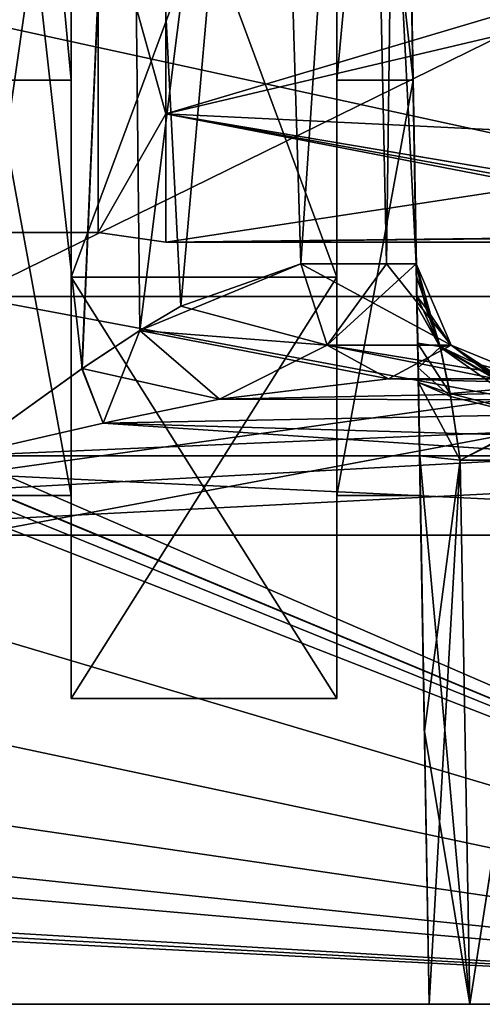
# Model space of a CAD drawing. Header units: millimetres. Extents: x -52 to 107, y -6 to 112.
# Tile 267 of 354: x 80 to 86, y -6 to 7. Entities that reach past the tile are written whole.
import ezdxf

# ---------------------------------------------------------------- set-up
doc = ezdxf.new("R2010")
doc.units = ezdxf.units.MM
doc.header["$LTSCALE"] = 65.185185
for name, color, linetype in [('120', 7, 'CONTINUOUS'), ('287', 7, 'CONTINUOUS'), ('292', 7, 'CONTINUOUS'), ('2977', 7, 'CONTINUOUS'), ('3541', 7, 'CONTINUOUS'), ('3544', 7, 'CONTINUOUS'), ('3546', 7, 'CONTINUOUS'), ('3547', 7, 'CONTINUOUS'), ('3552', 7, 'CONTINUOUS'), ('3553', 7, 'CONTINUOUS'), ('393', 7, 'CONTINUOUS'), ('402', 7, 'CONTINUOUS'), ('413', 7, 'CONTINUOUS'), ('414', 7, 'CONTINUOUS'), ('415', 7, 'CONTINUOUS'), ('416', 7, 'CONTINUOUS'), ('417', 7, 'CONTINUOUS'), ('418', 7, 'CONTINUOUS'), ('419', 7, 'CONTINUOUS'), ('420', 7, 'CONTINUOUS'), ('421', 7, 'CONTINUOUS'), ('422', 7, 'CONTINUOUS'), ('61', 7, 'CONTINUOUS'), ('63', 7, 'CONTINUOUS'), ('65', 7, 'CONTINUOUS'), ('66', 7, 'CONTINUOUS'), ('67', 7, 'CONTINUOUS'), ('70', 7, 'CONTINUOUS'), ('86', 7, 'CONTINUOUS'), ('87', 7, 'CONTINUOUS'), ('88', 7, 'CONTINUOUS')]:
    doc.layers.add(name, color=color, linetype=linetype)

msp = doc.modelspace()

# ---------------------------------------------------------------- linework, layer by layer
at = {"layer": '120', "color": 7, "linetype": 'CONTINUOUS', "true_color": 0xe0f2ff}
for points in [[(84.861, 2.251, -49.262), (86.238, 2.251, -46.994), (91.078, 2.251, -43.07), (84.861, 2.251, -49.262)], [(95.592, 2.251, -49.262), (84.861, 2.251, -49.262), (93.156, 2.251, -45.949), (95.592, 2.251, -49.262)], [(93.156, 2.251, -45.949), (84.861, 2.251, -49.262), (91.078, 2.251, -43.07), (93.156, 2.251, -45.949)]]:
    msp.add_3dface(points, dxfattribs=at)
at = {"layer": '287', "color": 7, "linetype": 'CONTINUOUS', "true_color": 0xe0f2ff}
for points in [[(84.2, 12.721, -18.466), (84.2, 3.552, -13.862), (84.2, 16.251, -17.637), (84.2, 12.721, -18.466)], [(84.2, 3.552, -13.862), (84.2, 15.856, -16.622), (84.2, 16.251, -17.637), (84.2, 3.552, -13.862)], [(84.2, 3.552, -13.862), (84.2, 14.878, -16.142), (84.2, 15.856, -16.622), (84.2, 3.552, -13.862)], [(84.2, 3.552, 13.862), (84.2, 12.721, 18.466), (84.2, 14.878, 16.142), (84.2, 3.552, 13.862)], [(84.2, 3.552, -13.862), (84.2, 6.074, -12.604), (84.2, 14.878, -16.142), (84.2, 3.552, -13.862)], [(84.2, 3.552, 13.862), (84.2, 14.878, 16.142), (84.2, 6.074, 12.604), (84.2, 3.552, 13.862)], [(84.2, 3.552, -13.862), (84.2, -1.835, -5.13), (84.2, 6.074, -12.604), (84.2, 3.552, -13.862)], [(84.2, -1.835, -5.13), (84.2, 0.761, -4.744), (84.2, 6.074, -12.604), (84.2, -1.835, -5.13)], [(84.2, -1.835, 5.13), (84.2, 3.552, 13.862), (84.2, 6.074, 12.604), (84.2, -1.835, 5.13)], [(84.2, -1.835, 5.13), (84.2, 6.074, 12.604), (84.2, 0.761, 4.744), (84.2, -1.835, 5.13)], [(84.2, -1.835, -5.13), (84.2, -1.835, 5.13), (84.2, 0.761, -4.744), (84.2, -1.835, -5.13)], [(84.2, -1.835, 5.13), (84.2, 0.761, 4.744), (84.2, 0.761, -4.744), (84.2, -1.835, 5.13)]]:
    msp.add_3dface(points, dxfattribs=at)
at = {"layer": '292', "color": 7, "linetype": 'CONTINUOUS', "true_color": 0xe0f2ff}
for points in [[(80.8, 12.721, 18.466), (80.8, 3.552, 13.862), (80.8, 16.251, 17.636), (80.8, 12.721, 18.466)], [(80.8, 3.552, 13.862), (80.8, 15.856, 16.622), (80.8, 16.251, 17.636), (80.8, 3.552, 13.862)], [(80.8, 3.552, 13.862), (80.8, 14.878, 16.142), (80.8, 15.856, 16.622), (80.8, 3.552, 13.862)], [(80.8, 6.074, 12.604), (80.8, 14.878, 16.142), (80.8, 3.552, 13.862), (80.8, 6.074, 12.604)], [(80.8, 14.878, -16.142), (80.8, 6.074, -12.604), (80.8, 3.552, -13.862), (80.8, 14.878, -16.142)], [(80.8, 14.878, -16.142), (80.8, 3.552, -13.862), (80.8, 12.721, -18.466), (80.8, 14.878, -16.142)], [(80.8, 6.074, -12.604), (80.8, 0.761, -4.744), (80.8, -1.835, -5.13), (80.8, 6.074, -12.604)], [(80.8, 6.074, -12.604), (80.8, -1.835, -5.13), (80.8, 3.552, -13.862), (80.8, 6.074, -12.604)], [(80.8, 0.761, 4.744), (80.8, 6.074, 12.604), (80.8, -1.835, 5.13), (80.8, 0.761, 4.744)], [(80.8, 6.074, 12.604), (80.8, 3.552, 13.862), (80.8, -1.835, 5.13), (80.8, 6.074, 12.604)], [(80.8, 0.761, -4.744), (80.8, 0.761, 4.744), (80.8, -1.835, -5.13), (80.8, 0.761, -4.744)], [(80.8, 0.761, 4.744), (80.8, -1.835, 5.13), (80.8, -1.835, -5.13), (80.8, 0.761, 4.744)]]:
    msp.add_3dface(points, dxfattribs=at)
at = {"layer": '2977', "color": 7, "linetype": 'CONTINUOUS', "true_color": 0xe0f2ff}
msp.add_3dface([(84.861, 2.251, 49.262), (95.592, 2.251, 49.262), (86.238, 2.251, 46.994), (84.861, 2.251, 49.262)], dxfattribs=at)
at = {"layer": '3541', "color": 7, "linetype": 'CONTINUOUS', "true_color": 0x3e84f2}
for points in [[(82.012, 10.126, -10.609), (82.012, 5.642, -6.125), (90.29, 7.595, -8.668), (82.012, 10.126, -10.609)], [(90.29, 7.595, -8.668), (82.012, 5.642, -6.125), (90.195, 5.245, -5.378), (90.29, 7.595, -8.668)], [(82.012, 5.642, -6.125), (82.012, 4.001), (90.195, 5.245, -5.378), (82.012, 5.642, -6.125)], [(90.195, 5.245, -5.378), (82.012, 4.001), (90.099, 4.093, -1.5), (90.195, 5.245, -5.378)], [(82.012, 4.001), (91.75, 4.001), (91.321, 4.093, -1.5), (82.012, 4.001)], [(90.099, 4.093, -1.5), (82.012, 4.001), (91.321, 4.093, -1.5), (90.099, 4.093, -1.5)]]:
    msp.add_3dface(points, dxfattribs=at)
at = {"layer": '3544', "color": 7, "linetype": 'CONTINUOUS', "true_color": 0x3e84f2}
for points in [[(82.012, 5.642, 6.125), (82.012, 10.126, 10.609), (90, 8.018, 9.071), (82.012, 5.642, 6.125)], [(90, 4.295, 2.667), (82.012, 5.642, 6.125), (90, 8.018, 9.071), (90, 4.295, 2.667)], [(91.75, 4.001), (82.012, 4.001), (82.012, 5.642, 6.125), (91.75, 4.001)], [(91.75, 4.001), (82.012, 5.642, 6.125), (90.028, 4.093, 1.5), (91.75, 4.001)], [(82.012, 5.642, 6.125), (90, 4.295, 2.667), (90.014, 4.18, 2.086), (82.012, 5.642, 6.125)], [(90.028, 4.093, 1.5), (82.012, 5.642, 6.125), (90.014, 4.18, 2.086), (90.028, 4.093, 1.5)]]:
    msp.add_3dface(points, dxfattribs=at)
at = {"layer": '3546', "color": 7, "linetype": 'CONTINUOUS', "true_color": 0x3e84f2}
for points in [[(79.5, 6.847, -12.944), (79.5, 11.307, -15.217), (95.8, 3.307, -9.405), (79.5, 6.847, -12.944)], [(95.8, 3.307, -9.405), (79.5, 11.307, -15.217), (95.8, 11.307, -15.217), (95.8, 3.307, -9.405)], [(79.5, 3.307, -9.405), (79.5, 6.847, -12.944), (95.8, 3.307, -9.405), (79.5, 3.307, -9.405)], [(79.5, 1.034, -4.944), (79.5, 3.307, -9.405), (95.8, 0.251), (79.5, 1.034, -4.944)], [(95.8, 0.251), (79.5, 3.307, -9.405), (95.8, 3.307, -9.405), (95.8, 0.251)], [(79.5, 0.251), (79.5, 1.034, -4.944), (95.8, 0.251), (79.5, 0.251)]]:
    msp.add_3dface(points, dxfattribs=at)
at = {"layer": '3547', "color": 7, "linetype": 'CONTINUOUS', "true_color": 0x3e84f2}
for points in [[(79.5, 6.847, 12.944), (79.5, 3.307, 9.405), (95.8, 11.307, 15.217), (79.5, 6.847, 12.944)], [(95.8, 11.307, 15.217), (79.5, 3.307, 9.405), (95.8, 3.307, 9.405), (95.8, 11.307, 15.217)], [(79.5, 0.251), (95.8, 0.251), (95.8, 3.307, 9.405), (79.5, 0.251)], [(79.5, 1.034, 4.944), (79.5, 0.251), (95.8, 3.307, 9.405), (79.5, 1.034, 4.944)], [(79.5, 3.307, 9.405), (79.5, 1.034, 4.944), (95.8, 3.307, 9.405), (79.5, 3.307, 9.405)]]:
    msp.add_3dface(points, dxfattribs=at)
at = {"layer": '3552', "linetype": 'CONTINUOUS'}
for points in [[(72, 4.125, 3.94), (72, 8.757, 10.315), (81.146, 8.757, 10.315), (72, 4.125, 3.94)], [(81.146, 4.125, 3.94), (72, 4.125, 3.94), (81.146, 8.757, 10.315), (81.146, 4.125, 3.94)], [(72, 8.757, -10.315), (72, 4.125, -3.94), (81.146, 8.757, -10.315), (72, 8.757, -10.315)], [(81.146, 8.757, -10.315), (72, 4.125, -3.94), (81.146, 4.125, -3.94), (81.146, 8.757, -10.315)], [(72, 4.125, -3.94), (72, 4.125, 3.94), (81.146, 4.125, -3.94), (72, 4.125, -3.94)], [(81.146, 4.125, -3.94), (72, 4.125, 3.94), (81.146, 4.125, 3.94), (81.146, 4.125, -3.94)]]:
    msp.add_3dface(points, dxfattribs=at)
at = {"layer": '3553', "linetype": 'CONTINUOUS'}
for points in [[(82.012, 5.642, -6.125), (82.012, 10.126, -10.609), (81.146, 8.757, -10.315), (82.012, 5.642, -6.125)], [(82.012, 10.126, 10.609), (82.012, 5.642, 6.125), (81.146, 8.757, 10.315), (82.012, 10.126, 10.609)], [(82.012, 5.642, -6.125), (81.146, 8.757, -10.315), (81.146, 4.125, -3.94), (82.012, 5.642, -6.125)], [(82.012, 5.642, 6.125), (81.146, 4.125, 3.94), (81.146, 8.757, 10.315), (82.012, 5.642, 6.125)], [(82.012, 4.001), (82.012, 5.642, -6.125), (81.146, 4.125, -3.94), (82.012, 4.001)], [(82.012, 5.642, 6.125), (82.012, 4.001), (81.146, 4.125, 3.94), (82.012, 5.642, 6.125)], [(82.012, 4.001), (81.146, 4.125, -3.94), (81.146, 4.125, 3.94), (82.012, 4.001)]]:
    msp.add_3dface(points, dxfattribs=at)
at = {"layer": '393', "color": 7, "linetype": 'CONTINUOUS', "true_color": 0xe0f2ff}
for points in [[(84.861, 2.251, -49.262), (95.592, 1.965, -49.963), (82.698, 1.993, -49.933), (84.861, 2.251, -49.262)], [(84.861, 2.251, -49.262), (95.592, 2.251, -49.262), (95.592, 1.965, -49.963), (84.861, 2.251, -49.262)], [(82.698, 1.993, -49.933), (95.592, 1.965, -49.963), (81.209, 1.686, -50.162), (82.698, 1.993, -49.933)], [(95.592, 1.965, -49.963), (95.592, 1.269, -50.262), (81.209, 1.686, -50.162), (95.592, 1.965, -49.963)], [(87.488, 1.269, -50.262), (79.384, 1.269, -50.262), (81.209, 1.686, -50.162), (87.488, 1.269, -50.262)], [(95.592, 1.269, -50.262), (87.488, 1.269, -50.262), (81.209, 1.686, -50.162), (95.592, 1.269, -50.262)]]:
    msp.add_3dface(points, dxfattribs=at)
at = {"layer": '402', "color": 7, "linetype": 'CONTINUOUS', "true_color": 0xe0f2ff}
for points in [[(95.592, 1.965, 49.963), (95.592, 2.251, 49.262), (82.701, 1.993, 49.932), (95.592, 1.965, 49.963)], [(95.592, 2.251, 49.262), (84.861, 2.251, 49.262), (82.701, 1.993, 49.932), (95.592, 2.251, 49.262)], [(79.384, 1.269, 50.262), (95.592, 1.269, 50.262), (95.592, 1.965, 49.963), (79.384, 1.269, 50.262)], [(79.384, 1.269, 50.262), (95.592, 1.965, 49.963), (81.212, 1.687, 50.162), (79.384, 1.269, 50.262)], [(81.212, 1.687, 50.162), (95.592, 1.965, 49.963), (82.701, 1.993, 49.932), (81.212, 1.687, 50.162)]]:
    msp.add_3dface(points, dxfattribs=at)
at = {"layer": '413', "color": 7, "linetype": 'CONTINUOUS', "true_color": 0xe0f2ff}
for points in [[(84.837, 3.725, 46.46), (83.741, 3.725, 48.264), (84.076, 2.681, 48.562), (84.837, 3.725, 46.46)], [(85.219, 3.725, 44.384), (84.837, 3.725, 46.46), (84.076, 2.681, 48.562), (85.219, 3.725, 44.384)], [(85.667, 2.681, 44.384), (85.219, 3.725, 44.384), (84.076, 2.681, 48.562), (85.667, 2.681, 44.384)], [(84.861, 2.251, 49.262), (85.667, 2.681, 44.384), (84.076, 2.681, 48.562), (84.861, 2.251, 49.262)], [(85.667, 2.681, 44.384), (84.861, 2.251, 49.262), (86.238, 2.251, 46.994), (85.667, 2.681, 44.384)], [(86.718, 2.251, 44.384), (85.667, 2.681, 44.384), (86.238, 2.251, 46.994), (86.718, 2.251, 44.384)]]:
    msp.add_3dface(points, dxfattribs=at)
at = {"layer": '414', "color": 7, "linetype": 'CONTINUOUS', "true_color": 0xe0f2ff}
for points in [[(85.219, 3.725, 42.244), (85.219, 3.725, 44.384), (85.667, 2.681, 44.384), (85.219, 3.725, 42.244)], [(85.219, 3.725, 42.244), (85.667, 2.681, 44.384), (85.34, 3.159, 42.244), (85.219, 3.725, 42.244)], [(85.34, 3.159, 42.244), (85.667, 2.681, 44.384), (85.667, 2.681, 42.244), (85.34, 3.159, 42.244)], [(85.667, 2.681, 44.384), (86.718, 2.251, 44.384), (85.667, 2.681, 42.244), (85.667, 2.681, 44.384)], [(85.667, 2.681, 42.244), (86.718, 2.251, 44.384), (86.15, 2.363, 42.244), (85.667, 2.681, 42.244)]]:
    msp.add_3dface(points, dxfattribs=at)
at = {"layer": '415', "color": 7, "linetype": 'CONTINUOUS', "true_color": 0xe0f2ff}
for points in [[(85.226, 3.31, 39.808), (85.219, 3.725, 42.244), (85.34, 3.159, 42.244), (85.226, 3.31, 39.808)], [(85.228, 3.18, 39.484), (85.226, 3.31, 39.808), (85.524, 2.658, 40.314), (85.228, 3.18, 39.484)], [(85.226, 3.31, 39.808), (85.34, 3.159, 42.244), (85.524, 2.658, 40.314), (85.226, 3.31, 39.808)], [(85.242, 2.394, 38.277), (85.228, 3.18, 39.484), (85.524, 2.658, 40.314), (85.242, 2.394, 38.277)], [(85.34, 3.159, 42.244), (85.667, 2.681, 42.244), (85.524, 2.658, 40.314), (85.34, 3.159, 42.244)], [(85.655, 2.028, 39.198), (85.242, 2.394, 38.277), (85.524, 2.658, 40.314), (85.655, 2.028, 39.198)], [(85.667, 2.681, 42.244), (86.448, 2.125, 40.534), (85.524, 2.658, 40.314), (85.667, 2.681, 42.244)], [(86.831, 1.737, 39.555), (85.655, 2.028, 39.198), (85.524, 2.658, 40.314), (86.831, 1.737, 39.555)], [(86.448, 2.125, 40.534), (86.831, 1.737, 39.555), (85.524, 2.658, 40.314), (86.448, 2.125, 40.534)], [(85.667, 2.681, 42.244), (86.15, 2.363, 42.244), (86.448, 2.125, 40.534), (85.667, 2.681, 42.244)], [(85.245, 2.204, 38.105), (85.242, 2.394, 38.277), (85.655, 2.028, 39.198), (85.245, 2.204, 38.105)], [(85.262, 1.269, 37.71), (85.245, 2.204, 38.105), (85.781, 1.21, 38.842), (85.262, 1.269, 37.71)], [(85.781, 1.21, 38.842), (85.245, 2.204, 38.105), (85.655, 2.028, 39.198), (85.781, 1.21, 38.842)], [(86.831, 1.737, 39.555), (85.781, 1.21, 38.842), (85.655, 2.028, 39.198), (86.831, 1.737, 39.555)], [(86.981, 1.21, 39.192), (85.781, 1.21, 38.842), (86.831, 1.737, 39.555), (86.981, 1.21, 39.192)]]:
    msp.add_3dface(points, dxfattribs=at)
at = {"layer": '416', "color": 7, "linetype": 'CONTINUOUS', "true_color": 0xe0f2ff}
for points in [[(85.323, -2.254, 37.498), (85.262, 1.269, 37.71), (85.781, 1.21, 38.842), (85.323, -2.254, 37.498)], [(85.384, -5.749, 37.287), (85.323, -2.254, 37.498), (85.781, 1.21, 38.842), (85.384, -5.749, 37.287)], [(85.906, -5.749, 38.426), (85.384, -5.749, 37.287), (85.781, 1.21, 38.842), (85.906, -5.749, 38.426)], [(85.906, -5.749, 38.426), (85.781, 1.21, 38.842), (86.981, 1.21, 39.192), (85.906, -5.749, 38.426)], [(87.107, -5.749, 38.771), (85.906, -5.749, 38.426), (86.981, 1.21, 39.192), (87.107, -5.749, 38.771)]]:
    msp.add_3dface(points, dxfattribs=at)
at = {"layer": '417', "color": 7, "linetype": 'CONTINUOUS', "true_color": 0xe0f2ff}
for points in [[(83.741, 3.725, 48.264), (82.206, 3.184, 49.502), (84.076, 2.681, 48.562), (83.741, 3.725, 48.264)], [(82.206, 3.184, 49.502), (81.681, 2.872, 49.764), (84.076, 2.681, 48.562), (82.206, 3.184, 49.502)], [(81.681, 2.872, 49.764), (80.941, 2.383, 50.031), (82.701, 1.993, 49.932), (81.681, 2.872, 49.764)], [(84.861, 2.251, 49.262), (81.681, 2.872, 49.764), (82.701, 1.993, 49.932), (84.861, 2.251, 49.262)], [(81.681, 2.872, 49.764), (84.861, 2.251, 49.262), (84.076, 2.681, 48.562), (81.681, 2.872, 49.764)], [(80.941, 2.383, 50.031), (79.384, 1.269, 50.262), (81.212, 1.687, 50.162), (80.941, 2.383, 50.031)], [(80.941, 2.383, 50.031), (81.212, 1.687, 50.162), (82.701, 1.993, 49.932), (80.941, 2.383, 50.031)]]:
    msp.add_3dface(points, dxfattribs=at)
at = {"layer": '418', "color": 7, "linetype": 'CONTINUOUS', "true_color": 0xe0f2ff}
for points in [[(85.906, -5.749, -38.426), (85.262, 1.269, -37.71), (85.323, -2.253, -37.498), (85.906, -5.749, -38.426)], [(85.262, 1.269, -37.71), (85.906, -5.749, -38.426), (85.782, 1.21, -38.843), (85.262, 1.269, -37.71)], [(85.782, 1.21, -38.843), (85.906, -5.749, -38.426), (86.982, 1.21, -39.191), (85.782, 1.21, -38.843)], [(85.906, -5.749, -38.426), (87.107, -5.749, -38.771), (86.982, 1.21, -39.191), (85.906, -5.749, -38.426)], [(85.384, -5.749, -37.287), (85.906, -5.749, -38.426), (85.323, -2.253, -37.498), (85.384, -5.749, -37.287)]]:
    msp.add_3dface(points, dxfattribs=at)
at = {"layer": '419', "color": 7, "linetype": 'CONTINUOUS', "true_color": 0xe0f2ff}
for points in [[(85.219, 3.725, -42.244), (85.222, 3.561, -40.685), (85.428, 2.986, -42.244), (85.219, 3.725, -42.244)], [(85.222, 3.561, -40.685), (85.228, 3.181, -39.489), (85.523, 2.668, -40.348), (85.222, 3.561, -40.685)], [(85.428, 2.986, -42.244), (85.222, 3.561, -40.685), (85.523, 2.668, -40.348), (85.428, 2.986, -42.244)], [(85.228, 3.181, -39.489), (85.236, 2.71, -38.648), (85.523, 2.668, -40.348), (85.228, 3.181, -39.489)], [(85.428, 2.986, -42.244), (85.523, 2.668, -40.348), (85.667, 2.681, -42.244), (85.428, 2.986, -42.244)], [(85.236, 2.71, -38.648), (85.245, 2.207, -38.107), (85.653, 2.064, -39.243), (85.236, 2.71, -38.648)], [(85.523, 2.668, -40.348), (85.236, 2.71, -38.648), (85.653, 2.064, -39.243), (85.523, 2.668, -40.348)], [(85.667, 2.681, -42.244), (85.523, 2.668, -40.348), (85.977, 2.447, -42.244), (85.667, 2.681, -42.244)], [(85.523, 2.668, -40.348), (85.653, 2.064, -39.243), (86.444, 2.133, -40.565), (85.523, 2.668, -40.348)], [(85.977, 2.447, -42.244), (85.523, 2.668, -40.348), (86.444, 2.133, -40.565), (85.977, 2.447, -42.244)], [(86.718, 2.251, -42.244), (85.977, 2.447, -42.244), (86.444, 2.133, -40.565), (86.718, 2.251, -42.244)], [(85.245, 2.207, -38.107), (85.262, 1.269, -37.71), (85.782, 1.21, -38.843), (85.245, 2.207, -38.107)], [(85.245, 2.207, -38.107), (85.782, 1.21, -38.843), (85.653, 2.064, -39.243), (85.245, 2.207, -38.107)], [(86.444, 2.133, -40.565), (85.653, 2.064, -39.243), (86.825, 1.764, -39.596), (86.444, 2.133, -40.565)], [(85.653, 2.064, -39.243), (85.782, 1.21, -38.843), (86.825, 1.764, -39.596), (85.653, 2.064, -39.243)], [(85.782, 1.21, -38.843), (86.982, 1.21, -39.191), (86.825, 1.764, -39.596), (85.782, 1.21, -38.843)]]:
    msp.add_3dface(points, dxfattribs=at)
at = {"layer": '420', "color": 7, "linetype": 'CONTINUOUS', "true_color": 0xe0f2ff}
for points in [[(85.219, 3.725, -44.384), (85.219, 3.725, -42.244), (85.428, 2.986, -42.244), (85.219, 3.725, -44.384)], [(85.219, 3.725, -44.384), (85.428, 2.986, -42.244), (85.667, 2.681, -42.244), (85.219, 3.725, -44.384)], [(85.219, 3.725, -44.384), (85.667, 2.681, -42.244), (85.667, 2.681, -44.384), (85.219, 3.725, -44.384)], [(86.718, 2.251, -42.244), (86.718, 2.251, -44.384), (85.667, 2.681, -44.384), (86.718, 2.251, -42.244)], [(85.977, 2.447, -42.244), (86.718, 2.251, -42.244), (85.667, 2.681, -44.384), (85.977, 2.447, -42.244)], [(85.667, 2.681, -42.244), (85.977, 2.447, -42.244), (85.667, 2.681, -44.384), (85.667, 2.681, -42.244)]]:
    msp.add_3dface(points, dxfattribs=at)
at = {"layer": '421', "color": 7, "linetype": 'CONTINUOUS', "true_color": 0xe0f2ff}
for points in [[(83.741, 3.725, -48.264), (84.837, 3.725, -46.46), (85.667, 2.681, -44.384), (83.741, 3.725, -48.264)], [(83.741, 3.725, -48.264), (85.667, 2.681, -44.384), (84.076, 2.681, -48.562), (83.741, 3.725, -48.264)], [(84.837, 3.725, -46.46), (85.219, 3.725, -44.384), (85.667, 2.681, -44.384), (84.837, 3.725, -46.46)], [(86.718, 2.251, -44.384), (86.238, 2.251, -46.994), (84.076, 2.681, -48.562), (86.718, 2.251, -44.384)], [(85.667, 2.681, -44.384), (86.718, 2.251, -44.384), (84.076, 2.681, -48.562), (85.667, 2.681, -44.384)], [(86.238, 2.251, -46.994), (84.861, 2.251, -49.262), (84.076, 2.681, -48.562), (86.238, 2.251, -46.994)]]:
    msp.add_3dface(points, dxfattribs=at)
at = {"layer": '422', "color": 7, "linetype": 'CONTINUOUS', "true_color": 0xe0f2ff}
for points in [[(81.681, 2.871, -49.764), (82.203, 3.182, -49.503), (83.741, 3.725, -48.264), (81.681, 2.871, -49.764)], [(81.681, 2.871, -49.764), (83.741, 3.725, -48.264), (84.076, 2.681, -48.562), (81.681, 2.871, -49.764)], [(80.939, 2.381, -50.032), (81.681, 2.871, -49.764), (81.209, 1.686, -50.162), (80.939, 2.381, -50.032)], [(81.681, 2.871, -49.764), (82.698, 1.993, -49.933), (81.209, 1.686, -50.162), (81.681, 2.871, -49.764)], [(82.698, 1.993, -49.933), (81.681, 2.871, -49.764), (84.076, 2.681, -48.562), (82.698, 1.993, -49.933)], [(84.861, 2.251, -49.262), (82.698, 1.993, -49.933), (84.076, 2.681, -48.562), (84.861, 2.251, -49.262)], [(79.384, 1.269, -50.262), (80.939, 2.381, -50.032), (81.209, 1.686, -50.162), (79.384, 1.269, -50.262)]]:
    msp.add_3dface(points, dxfattribs=at)
at = {"layer": '61', "color": 7, "linetype": 'CONTINUOUS', "true_color": 0xe0f2ff}
for points in [[(95.592, -5.749, 50.384), (-40.584, -5.749, 50.384), (93.23, -5.749, 45.83), (95.592, -5.749, 50.384)], [(93.23, -5.749, 45.83), (-40.584, -5.749, 50.384), (77, -5.749, 45), (93.23, -5.749, 45.83)], [(-40.584, -5.749, -50.384), (95.592, -5.749, -50.384), (-38.222, -5.749, -45.83), (-40.584, -5.749, -50.384)], [(-38.222, -5.749, -45.83), (95.592, -5.749, -50.384), (-22, -5.749, -45), (-38.222, -5.749, -45.83)], [(-22, -5.749, -45), (95.592, -5.749, -50.384), (-19.879, -5.749, -44.121), (-22, -5.749, -45)], [(-19.879, -5.749, -44.121), (95.592, -5.749, -50.384), (-19, -5.749, -42), (-19.879, -5.749, -44.121)], [(95.592, -5.749, -50.384), (77, -5.749, -45), (-19, -5.749, -42), (95.592, -5.749, -50.384)], [(77, -5.749, -45), (95.592, -5.749, -50.384), (79.121, -5.749, -44.121), (77, -5.749, -45)], [(91.213, -5.749, 43.038), (93.23, -5.749, 45.83), (77, -5.749, 45), (91.213, -5.749, 43.038)], [(79.121, -5.749, 44.121), (91.213, -5.749, 43.038), (77, -5.749, 45), (79.121, -5.749, 44.121)], [(87.107, -5.749, 38.771), (88.154, -5.749, 38.085), (79.121, -5.749, 44.121), (87.107, -5.749, 38.771)], [(88.154, -5.749, 38.085), (91.213, -5.749, 43.038), (79.121, -5.749, 44.121), (88.154, -5.749, 38.085)], [(85.906, -5.749, 38.426), (87.107, -5.749, 38.771), (79.121, -5.749, 44.121), (85.906, -5.749, 38.426)], [(85.384, -5.749, 37.287), (85.906, -5.749, 38.426), (79.121, -5.749, 44.121), (85.384, -5.749, 37.287)], [(80, -5.749, 42), (85.384, -5.749, 37.287), (79.121, -5.749, 44.121), (80, -5.749, 42)], [(79.121, -5.749, -44.121), (95.592, -5.749, -50.384), (80, -5.749, -42), (79.121, -5.749, -44.121)], [(85.384, -5.749, -37.287), (85.384, -5.749, 37.287), (80, -5.749, 42), (85.384, -5.749, -37.287)], [(85.906, -5.749, -38.426), (85.384, -5.749, -37.287), (80, -5.749, -42), (85.906, -5.749, -38.426)], [(80, -5.749, -42), (85.384, -5.749, -37.287), (80, -5.749, 42), (80, -5.749, -42)], [(95.592, -5.749, -50.384), (85.906, -5.749, -38.426), (80, -5.749, -42), (95.592, -5.749, -50.384)], [(87.107, -5.749, -38.771), (85.906, -5.749, -38.426), (95.592, -5.749, -50.384), (87.107, -5.749, -38.771)]]:
    msp.add_3dface(points, dxfattribs=at)
at = {"layer": '63', "color": 7, "linetype": 'CONTINUOUS', "true_color": 0xe0f2ff}
for points in [[(95.592, -5.749, -50.384), (-40.584, -5.749, -50.384), (95.592, 1.269, -50.262), (95.592, -5.749, -50.384)], [(95.592, 1.269, -50.262), (-40.584, -5.749, -50.384), (87.488, 1.269, -50.262), (95.592, 1.269, -50.262)], [(87.488, 1.269, -50.262), (-40.584, -5.749, -50.384), (79.384, 1.269, -50.262), (87.488, 1.269, -50.262)]]:
    msp.add_3dface(points, dxfattribs=at)
at = {"layer": '65', "color": 7, "linetype": 'CONTINUOUS', "true_color": 0xe0f2ff}
for points in [[(41.816, 16.036, 50.004), (95.592, -5.749, 50.384), (42.589, 16.251, 50), (41.816, 16.036, 50.004)], [(42.589, 16.251, 50), (95.592, -5.749, 50.384), (42.645, 16.251, 50), (42.589, 16.251, 50)], [(42.645, 16.251, 50), (95.592, -5.749, 50.384), (79.384, 1.269, 50.262), (42.645, 16.251, 50)], [(41.264, 15.454, 50.014), (95.592, -5.749, 50.384), (41.816, 16.036, 50.004), (41.264, 15.454, 50.014)], [(41.264, 15.454, 50.014), (40.168, 10.727, 50.096), (95.592, -5.749, 50.384), (41.264, 15.454, 50.014)], [(40.168, 10.727, 50.096), (37.732, 6.532, 50.17), (95.592, -5.749, 50.384), (40.168, 10.727, 50.096)], [(37.732, 6.532, 50.17), (34.169, 3.24, 50.227), (95.592, -5.749, 50.384), (37.732, 6.532, 50.17)], [(34.169, 3.24, 50.227), (29.797, 1.14, 50.264), (95.592, -5.749, 50.384), (34.169, 3.24, 50.227)], [(-40.584, -5.749, 50.384), (95.592, -5.749, 50.384), (-40.584, 1.269, 50.262), (-40.584, -5.749, 50.384)], [(-40.584, 1.269, 50.262), (95.592, -5.749, 50.384), (-32.484, 1.269, 50.262), (-40.584, 1.269, 50.262)], [(-32.484, 1.269, 50.262), (95.592, -5.749, 50.384), (-24.384, 1.269, 50.262), (-32.484, 1.269, 50.262)], [(95.592, -5.749, 50.384), (25, 0.419, 50.276), (-24.384, 1.269, 50.262), (95.592, -5.749, 50.384)], [(79.384, 1.269, 50.262), (95.592, -5.749, 50.384), (95.592, 1.269, 50.262), (79.384, 1.269, 50.262)], [(29.797, 1.14, 50.264), (25, 0.419, 50.276), (95.592, -5.749, 50.384), (29.797, 1.14, 50.264)]]:
    msp.add_3dface(points, dxfattribs=at)
at = {"layer": '66', "color": 7, "linetype": 'CONTINUOUS', "true_color": 0xe0f2ff}
for points in [[(85.384, -5.749, 37.287), (85, 16.251, 17.629), (85.323, -2.254, 37.498), (85.384, -5.749, 37.287)], [(85.262, 1.269, 37.71), (85.323, -2.254, 37.498), (85, 16.251, 17.629), (85.262, 1.269, 37.71)], [(85, 16.251, 17.629), (85.384, -5.749, 37.287), (85.178, 6.074, 12.604), (85, 16.251, 17.629)], [(85.384, -5.749, -37.287), (85.323, -2.253, -37.498), (85, 16.251, -17.636), (85.384, -5.749, -37.287)], [(85.007, 15.856, -16.622), (85.384, -5.749, -37.287), (85, 16.251, -17.636), (85.007, 15.856, -16.622)], [(85.219, 3.725, -44.384), (85, 16.251, -44), (85.219, 3.725, -42.244), (85.219, 3.725, -44.384)], [(85.219, 3.725, -42.244), (85, 16.251, -44), (85, 16.251, -17.636), (85.219, 3.725, -42.244)], [(85, 16.251, -44.012), (85, 16.251, -44), (85.219, 3.725, -44.384), (85, 16.251, -44.012)], [(85, 16.251, -44.384), (85, 16.251, -44.012), (85.219, 3.725, -44.384), (85, 16.251, -44.384)], [(85.222, 3.561, -40.685), (85.219, 3.725, -42.244), (85, 16.251, -17.636), (85.222, 3.561, -40.685)], [(85.228, 3.181, -39.489), (85.222, 3.561, -40.685), (85, 16.251, -17.636), (85.228, 3.181, -39.489)], [(85.236, 2.71, -38.648), (85.228, 3.181, -39.489), (85, 16.251, -17.636), (85.236, 2.71, -38.648)], [(85.245, 2.207, -38.107), (85.236, 2.71, -38.648), (85, 16.251, -17.636), (85.245, 2.207, -38.107)], [(85.262, 1.269, -37.71), (85.245, 2.207, -38.107), (85, 16.251, -17.636), (85.262, 1.269, -37.71)], [(85.323, -2.253, -37.498), (85.262, 1.269, -37.71), (85, 16.251, -17.636), (85.323, -2.253, -37.498)], [(85.245, 2.204, 38.105), (85.262, 1.269, 37.71), (85, 16.251, 44), (85.245, 2.204, 38.105)], [(85, 16.251, 44), (85.262, 1.269, 37.71), (85, 16.251, 17.629), (85, 16.251, 44)], [(85.242, 2.394, 38.277), (85.245, 2.204, 38.105), (85, 16.251, 44), (85.242, 2.394, 38.277)], [(85.228, 3.18, 39.484), (85.242, 2.394, 38.277), (85, 16.251, 44), (85.228, 3.18, 39.484)], [(85.226, 3.31, 39.808), (85.228, 3.18, 39.484), (85, 16.251, 44), (85.226, 3.31, 39.808)], [(85.219, 3.725, 42.244), (85.226, 3.31, 39.808), (85, 16.251, 44), (85.219, 3.725, 42.244)], [(85.219, 3.725, 44.384), (85.219, 3.725, 42.244), (85, 16.251, 44.384), (85.219, 3.725, 44.384)], [(85, 16.251, 44.384), (85.219, 3.725, 42.244), (85, 16.251, 44.013), (85, 16.251, 44.384)], [(85, 16.251, 44.013), (85.219, 3.725, 42.244), (85, 16.251, 44), (85, 16.251, 44.013)], [(85.007, 15.854, 16.619), (85, 16.251, 17.629), (85.178, 6.074, 12.604), (85.007, 15.854, 16.619)], [(85.024, 14.878, -16.142), (85.384, -5.749, -37.287), (85.007, 15.856, -16.622), (85.024, 14.878, -16.142)], [(85.024, 14.878, 16.142), (85.007, 15.854, 16.619), (85.178, 6.074, 12.604), (85.024, 14.878, 16.142)], [(85.178, 6.074, -12.604), (85.384, -5.749, -37.287), (85.024, 14.878, -16.142), (85.178, 6.074, -12.604)], [(85.178, 6.074, 12.604), (85.384, -5.749, 37.287), (85.27, 0.761, 4.743), (85.178, 6.074, 12.604)], [(85.27, 0.761, -4.743), (85.384, -5.749, -37.287), (85.178, 6.074, -12.604), (85.27, 0.761, -4.743)], [(85.384, -5.749, 37.287), (85.384, -5.749, -37.287), (85.27, 0.761, 4.743), (85.384, -5.749, 37.287)], [(85.27, 0.761, 4.743), (85.384, -5.749, -37.287), (85.27, 0.761, -4.743), (85.27, 0.761, 4.743)]]:
    msp.add_3dface(points, dxfattribs=at)
at = {"layer": '67', "color": 7, "linetype": 'CONTINUOUS', "true_color": 0xe0f2ff}
for points in [[(79.384, 1.269, -50.262), (79.384, 8.76, -50.131), (81.533, 16.251, -49.572), (79.384, 1.269, -50.262)], [(80.939, 2.381, -50.032), (79.384, 1.269, -50.262), (81.533, 16.251, -49.572), (80.939, 2.381, -50.032)], [(81.681, 2.871, -49.764), (80.939, 2.381, -50.032), (81.533, 16.251, -49.572), (81.681, 2.871, -49.764)], [(83.355, 16.251, -48.355), (81.681, 2.871, -49.764), (81.533, 16.251, -49.572), (83.355, 16.251, -48.355)], [(82.203, 3.182, -49.503), (81.681, 2.871, -49.764), (83.355, 16.251, -48.355), (82.203, 3.182, -49.503)], [(83.741, 3.725, -48.264), (82.203, 3.182, -49.503), (83.355, 16.251, -48.355), (83.741, 3.725, -48.264)], [(84.572, 16.251, -46.533), (83.741, 3.725, -48.264), (83.355, 16.251, -48.355), (84.572, 16.251, -46.533)], [(84.837, 3.725, -46.46), (83.741, 3.725, -48.264), (84.572, 16.251, -46.533), (84.837, 3.725, -46.46)], [(85, 16.251, -44.384), (84.837, 3.725, -46.46), (84.572, 16.251, -46.533), (85, 16.251, -44.384)], [(85, 16.251, -44.384), (85.219, 3.725, -44.384), (84.837, 3.725, -46.46), (85, 16.251, -44.384)]]:
    msp.add_3dface(points, dxfattribs=at)
at = {"layer": '70', "color": 7, "linetype": 'CONTINUOUS', "true_color": 0xe0f2ff}
for points in [[(79.384, 16.251, 50), (79.384, 1.269, 50.262), (80.941, 2.383, 50.031), (79.384, 16.251, 50)], [(81.533, 16.251, 49.572), (79.384, 16.251, 50), (80.941, 2.383, 50.031), (81.533, 16.251, 49.572)], [(81.681, 2.872, 49.764), (81.533, 16.251, 49.572), (80.941, 2.383, 50.031), (81.681, 2.872, 49.764)], [(83.355, 16.251, 48.355), (81.533, 16.251, 49.572), (82.206, 3.184, 49.502), (83.355, 16.251, 48.355)], [(82.206, 3.184, 49.502), (81.533, 16.251, 49.572), (81.681, 2.872, 49.764), (82.206, 3.184, 49.502)], [(83.741, 3.725, 48.264), (83.355, 16.251, 48.355), (82.206, 3.184, 49.502), (83.741, 3.725, 48.264)], [(84.572, 16.251, 46.533), (83.355, 16.251, 48.355), (83.741, 3.725, 48.264), (84.572, 16.251, 46.533)], [(84.837, 3.725, 46.46), (84.572, 16.251, 46.533), (83.741, 3.725, 48.264), (84.837, 3.725, 46.46)], [(85.219, 3.725, 44.384), (85, 16.251, 44.384), (84.572, 16.251, 46.533), (85.219, 3.725, 44.384)], [(85.219, 3.725, 44.384), (84.572, 16.251, 46.533), (84.837, 3.725, 46.46), (85.219, 3.725, 44.384)]]:
    msp.add_3dface(points, dxfattribs=at)
at = {"layer": '86', "color": 7, "linetype": 'CONTINUOUS', "true_color": 0xe0f2ff}
for points in [[(79.822, 6.074, 12.604), (79.976, 14.878, 16.142), (80.8, 6.074, 12.604), (79.822, 6.074, 12.604)], [(79.976, 14.878, -16.142), (79.822, 6.074, -12.604), (80.8, 14.878, -16.142), (79.976, 14.878, -16.142)], [(80.8, 14.878, -16.142), (79.822, 6.074, -12.604), (80.8, 6.074, -12.604), (80.8, 14.878, -16.142)], [(79.976, 14.878, 16.142), (80.8, 14.878, 16.142), (80.8, 6.074, 12.604), (79.976, 14.878, 16.142)], [(79.73, 0.761, 4.743), (79.822, 6.074, 12.604), (80.8, 0.761, 4.744), (79.73, 0.761, 4.743)], [(79.822, 6.074, -12.604), (79.73, 0.761, -4.743), (80.8, 0.761, -4.744), (79.822, 6.074, -12.604)], [(80.8, 0.761, 4.744), (79.822, 6.074, 12.604), (80.8, 6.074, 12.604), (80.8, 0.761, 4.744)], [(80.8, 6.074, -12.604), (79.822, 6.074, -12.604), (80.8, 0.761, -4.744), (80.8, 6.074, -12.604)], [(79.73, 0.761, -4.743), (79.73, 0.761, 4.743), (80.8, 0.761, -4.744), (79.73, 0.761, -4.743)], [(80.8, 0.761, -4.744), (79.73, 0.761, 4.743), (80.8, 0.761, 4.744), (80.8, 0.761, -4.744)]]:
    msp.add_3dface(points, dxfattribs=at)
at = {"layer": '87', "color": 7, "linetype": 'CONTINUOUS', "true_color": 0xe0f2ff}
for points in [[(80.8, 12.721, 18.466), (84.2, 12.721, 18.466), (84.2, 3.552, 13.862), (80.8, 12.721, 18.466)], [(80.8, 3.552, 13.862), (80.8, 12.721, 18.466), (84.2, 3.552, 13.862), (80.8, 3.552, 13.862)], [(80.8, 12.721, -18.466), (80.8, 3.552, -13.862), (84.2, 12.721, -18.466), (80.8, 12.721, -18.466)], [(84.2, 12.721, -18.466), (80.8, 3.552, -13.862), (84.2, 3.552, -13.862), (84.2, 12.721, -18.466)], [(80.8, -1.835, 5.13), (80.8, 3.552, 13.862), (84.2, -1.835, 5.13), (80.8, -1.835, 5.13)], [(84.2, -1.835, 5.13), (80.8, 3.552, 13.862), (84.2, 3.552, 13.862), (84.2, -1.835, 5.13)], [(80.8, 3.552, -13.862), (80.8, -1.835, -5.13), (84.2, 3.552, -13.862), (80.8, 3.552, -13.862)], [(84.2, 3.552, -13.862), (80.8, -1.835, -5.13), (84.2, -1.835, -5.13), (84.2, 3.552, -13.862)], [(80.8, -1.835, -5.13), (80.8, -1.835, 5.13), (84.2, -1.835, -5.13), (80.8, -1.835, -5.13)], [(84.2, -1.835, -5.13), (80.8, -1.835, 5.13), (84.2, -1.835, 5.13), (84.2, -1.835, -5.13)]]:
    msp.add_3dface(points, dxfattribs=at)
at = {"layer": '88', "color": 7, "linetype": 'CONTINUOUS', "true_color": 0xe0f2ff}
for points in [[(85.024, 14.878, 16.142), (85.178, 6.074, 12.604), (84.2, 14.878, 16.142), (85.024, 14.878, 16.142)], [(84.2, 14.878, 16.142), (85.178, 6.074, 12.604), (84.2, 6.074, 12.604), (84.2, 14.878, 16.142)], [(85.178, 6.074, -12.604), (85.024, 14.878, -16.142), (84.2, 6.074, -12.604), (85.178, 6.074, -12.604)], [(84.2, 6.074, -12.604), (85.024, 14.878, -16.142), (84.2, 14.878, -16.142), (84.2, 6.074, -12.604)], [(85.178, 6.074, 12.604), (85.27, 0.761, 4.743), (84.2, 0.761, 4.744), (85.178, 6.074, 12.604)], [(84.2, 6.074, 12.604), (85.178, 6.074, 12.604), (84.2, 0.761, 4.744), (84.2, 6.074, 12.604)], [(85.27, 0.761, -4.743), (85.178, 6.074, -12.604), (84.2, 0.761, -4.744), (85.27, 0.761, -4.743)], [(84.2, 0.761, -4.744), (85.178, 6.074, -12.604), (84.2, 6.074, -12.604), (84.2, 0.761, -4.744)], [(85.27, 0.761, 4.743), (85.27, 0.761, -4.743), (84.2, 0.761, 4.744), (85.27, 0.761, 4.743)], [(84.2, 0.761, 4.744), (85.27, 0.761, -4.743), (84.2, 0.761, -4.744), (84.2, 0.761, 4.744)]]:
    msp.add_3dface(points, dxfattribs=at)

doc.saveas('drawing.dxf')
